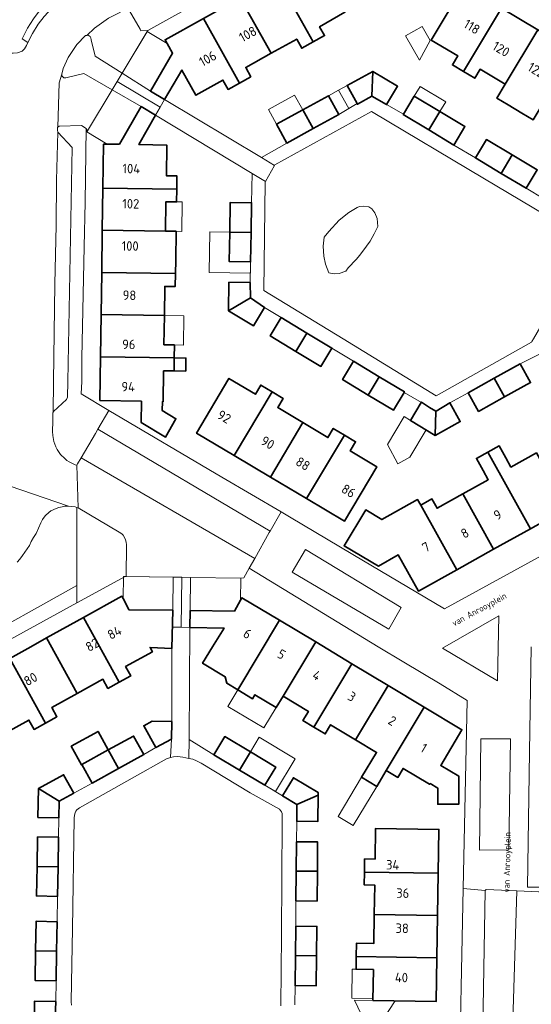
# Model space of a CAD drawing. Header units: metres. Extents: x 149984 to 156489, y 469398 to 478068.
# Tile 438 of 656: x 153749 to 153821, y 472949 to 473089. Entities that reach past the tile are written whole.
import ezdxf
from ezdxf.enums import TextEntityAlignment as Align

# ---------------------------------------------------------------- set-up
doc = ezdxf.new("R2010")
doc.units = ezdxf.units.M
doc.header["$LTSCALE"] = 0.75
for name, color, linetype, lineweight in [('B-WE-GR-BEPLANTING_CULTUUR_HEESTERS-GV', 252, 'Continuous', 18), ('B-WE-OG-BEBOUWING-GV', 6, 'Continuous', 35), ('B-WE-OG-BEBOUWING-T18', 1, 'Continuous', 18), ('B-WE-OG-BEBOUWING_LUIFEL-GV', 6, 'Continuous', 18), ('B-WE-OG-BEBOUWING_OVERBOUWING-GV', 6, 'Continuous', 18), ('B-WE-OG-TERREIN_BEGROEID-GV', 252, 'Continuous', 18), ('B-WE-OG-TERREIN_ERF-GV', 252, 'Continuous', 18), ('B-WE-OG-TOPOGRAFIE-T18', 7, 'Continuous', 18), ('B-WE-VH-ONVERHARD_ZAND-GV', 252, 'Continuous', 18), ('B-WE-VH-OPENVERHARDING_BETONSTRAATSTEEN-GV', 252, 'Continuous', 18), ('B-WE-VH-OPENVERHARDING_TEGEL-GV', 252, 'Continuous', 18)]:
    doc.layers.add(name, color=color, linetype=linetype, lineweight=lineweight)
doc.styles.add('NLCS-ISO-M500-T18', font='NLCS-ISO.ttf', dxfattribs={"height": 0.9})
doc.styles.add('NLCS-ISO-M750-T18', font='NLCS-ISO.ttf', dxfattribs={"height": 1.35})

msp = doc.modelspace()

# ---------------------------------------------------------------- linework, layer by layer
at = {"layer": 'B-WE-GR-BEPLANTING_CULTUUR_HEESTERS-GV', "flags": 128}
msp.add_lwpolyline([(153745.09, 473096.18), (153744.98, 473086.78), (153745.04, 473086.12), (153745.2, 473085.56), (153745.74, 473084.89), (153746.14, 473084.56), (153746.61, 473084.37), (153747.017, 473084.347), (153747.62, 473084.35), (153748.2, 473084.39), (153748.87, 473084.65), (153749.21, 473084.98), (153749.48, 473085.46), (153749.698, 473085.894), (153748.865, 473086.382), (153749.638, 473087.92), (153750.468, 473089.25)], dxfattribs=at)
for points in [[(153789.136, 473013.821), (153787.241, 473010.6), (153800.989, 473002.472), (153802.773, 473005.581)], [(153808.643, 472999.812), (153816.446, 472995.168), (153816.632, 473004.382)], [(153813.905, 472971.081), (153818.068, 472971.137), (153818.29, 472986.916), (153814.071, 472986.916)]]:
    msp.add_lwpolyline(points, close=True, dxfattribs=at)
at = {"layer": 'B-WE-OG-BEBOUWING-GV', "flags": 128}
for points in [[(153785.132, 473095.136), (153790.244, 473085.946), (153791.869, 473086.85), (153791.154, 473088.079), (153794.758, 473090.175), (153790.376, 473098.053)], [(153790.244, 473085.946), (153785.132, 473095.136), (153779.89, 473092.22), (153784.273, 473084.34), (153787.906, 473086.362), (153788.635, 473085.051)], [(153817.044, 473090.751), (153811.655, 473093.984), (153807.034, 473086.224), (153810.809, 473083.963), (153810.047, 473082.689), (153811.636, 473081.737)], [(153779.762, 473080.114), (153781.382, 473081.015), (153780.653, 473082.326), (153784.273, 473084.34), (153779.89, 473092.22), (153774.648, 473089.304)], [(153822.185, 473087.667), (153817.044, 473090.751), (153811.636, 473081.737), (153813.221, 473080.788), (153813.984, 473082.063), (153817.544, 473079.931)], [(153774.648, 473089.304), (153769.192, 473086.269), (153769.438, 473085.827), (153769.49, 473085.733), (153770.261, 473084.347), (153767.107, 473078.975), (153769.107, 473077.782), (153771.598, 473081.943), (153773.574, 473078.387), (153777.419, 473080.527), (153778.149, 473079.216), (153779.762, 473080.114)], [(153821.932, 473075.573), (153827.334, 473084.578), (153822.185, 473087.667), (153817.544, 473079.931), (153816.365, 473077.961), (153817.964, 473077.001), (153819.919, 473075.833), (153821.516, 473074.878)], [(153796.502, 473077.182), (153796.542, 473077.109), (153798.598, 473078.24), (153798.708, 473081.775), (153795.075, 473079.776)], [(153798.708, 473081.775), (153798.598, 473078.24), (153800.674, 473077.051), (153802.237, 473079.662)], [(153793.875, 473075.642), (153792.408, 473078.309), (153788.758, 473076.301), (153790.225, 473073.634)], [(153808.261, 473076.054), (153804.608, 473078.242), (153803.069, 473075.671), (153803.045, 473075.631), (153806.698, 473073.444)], [(153760.352, 473065.195), (153770.85, 473065.045), (153770.876, 473066.915), (153769.376, 473066.936), (153769.439, 473071.297), (153765.47, 473071.363), (153767.845, 473075.546), (153765.804, 473076.776), (153762.701, 473071.409), (153761.133, 473071.435), (153760.951, 473071.438), (153760.441, 473071.446)], [(153790.225, 473073.634), (153788.758, 473076.301), (153785.038, 473074.255), (153786.505, 473071.588)], [(153808.261, 473076.054), (153806.698, 473073.444), (153810.268, 473071.306), (153811.831, 473073.917)], [(153818.557, 473069.889), (153814.888, 473072.087), (153813.324, 473069.476), (153816.993, 473067.279)], [(153818.557, 473069.889), (153816.993, 473067.279), (153820.547, 473065.15), (153822.11, 473067.761)], [(153760.266, 473059.198), (153769.264, 473059.069), (153769.324, 473063.248), (153770.824, 473063.226), (153770.85, 473065.045), (153760.352, 473065.195)], [(153778.384, 473058.928), (153781.424, 473058.881), (153781.49, 473063.098), (153778.45, 473063.145)], [(153769.264, 473059.069), (153760.266, 473059.198), (153760.18, 473053.197), (153770.679, 473053.047), (153770.705, 473054.896), (153770.763, 473059.047)], [(153781.424, 473058.881), (153778.384, 473058.928), (153778.318, 473054.736), (153781.358, 473054.688)], [(153760.094, 473047.199), (153769.093, 473047.071), (153769.152, 473051.219), (153770.652, 473051.197), (153770.679, 473053.047), (153760.18, 473053.197)], [(153781.312, 473051.749), (153778.272, 473051.796), (153778.209, 473047.747), (153781.332, 473049.57)], [(153781.332, 473049.57), (153778.209, 473047.747), (153781.748, 473045.615), (153783.317, 473048.22)], [(153760.094, 473047.199), (153760.009, 473041.199), (153770.507, 473041.049), (153770.533, 473042.898), (153769.033, 473042.919), (153769.093, 473047.071)], [(153787.799, 473041.969), (153789.368, 473044.574), (153785.717, 473046.774), (153784.147, 473044.169)], [(153787.799, 473041.969), (153791.354, 473039.827), (153792.924, 473042.432), (153789.368, 473044.574)], [(153770.507, 473041.049), (153760.009, 473041.199), (153759.92, 473034.994), (153765.839, 473034.885), (153765.781, 473031.885), (153769.257, 473029.806), (153770.744, 473032.411), (153768.793, 473033.55), (153768.818, 473034.83), (153768.918, 473034.82), (153768.98, 473039.21), (153770.48, 473039.188)], [(153772.132, 473039.164), (153772.159, 473041.025), (153770.507, 473041.049), (153770.48, 473039.188)], [(153796.001, 473040.578), (153794.431, 473037.972), (153798.078, 473035.774), (153799.648, 473038.38)], [(153817.455, 473035.493), (153821.145, 473037.54), (153819.671, 473040.199), (153815.98, 473038.151)], [(153779.008, 473027.186), (153784.395, 473036.225), (153782.798, 473037.179), (153782.028, 473035.891), (153778.275, 473038.134), (153773.669, 473030.367)], [(153799.648, 473038.38), (153798.078, 473035.774), (153801.654, 473033.62), (153803.168, 473036.132), (153803.224, 473036.225)], [(153817.455, 473035.493), (153815.98, 473038.151), (153812.29, 473036.104), (153813.765, 473033.446)], [(153779.008, 473027.186), (153784.163, 473024.114), (153788.777, 473031.858), (153785.207, 473033.992), (153785.977, 473035.28), (153784.395, 473036.225)], [(153805.623, 473034.7), (153804.088, 473032.154), (153807.61, 473030.032), (153807.676, 473033.459), (153806.806, 473034.02), (153805.658, 473034.759), (153805.626, 473034.705)], [(153807.676, 473033.459), (153807.61, 473030.032), (153811.168, 473032.005), (153809.693, 473034.664), (153807.723, 473033.487)], [(153794.696, 473030.069), (153793.105, 473031.02), (153792.335, 473029.732), (153788.777, 473031.858), (153784.163, 473024.114), (153789.318, 473021.043)], [(153794.696, 473030.069), (153789.318, 473021.043), (153794.679, 473017.848), (153799.285, 473025.579), (153795.514, 473027.832), (153796.284, 473029.12)], [(153811.509, 473021.714), (153815.888, 473013.846), (153821.132, 473016.764), (153815.073, 473027.651), (153813.456, 473026.751), (153814.407, 473025.042), (153815.136, 473023.731)], [(153815.073, 473027.651), (153821.132, 473016.764), (153826.366, 473019.676), (153821.988, 473027.542), (153818.37, 473025.53), (153817.641, 473026.841), (153816.69, 473028.55)], [(153810.654, 473010.933), (153805.545, 473020.114), (153805.101, 473020.912), (153800.004, 473018.079), (153797.716, 473019.441), (153794.652, 473014.358), (153799.515, 473011.463), (153802.344, 473013.037), (153805.203, 473007.899)], [(153815.888, 473013.846), (153811.509, 473021.714), (153807.865, 473019.688), (153807.136, 473020.999), (153805.545, 473020.114), (153810.654, 473010.933)], [(153770.141, 472999.744), (153770.292, 473005.174), (153764.052, 473005.247), (153763.403, 473006.511), (153763.063, 473007.173), (153757.605, 473004.149), (153762.691, 472994.965), (153764.31, 472995.862), (153763.583, 472997.174), (153767.406, 472999.292), (153767.068, 472999.89)], [(153779.918, 473006.615), (153779.05, 473005.068), (153772.76, 473005.143), (153772.726, 473002.722), (153777.585, 473002.658), (153775.931, 473000), (153774.518, 472997.644), (153777.716, 472995.725), (153777.955, 472994.81), (153779.522, 472993.869), (153785.459, 473003.764), (153780.118, 473006.971)], [(153756.717, 472993.37), (153760.346, 472995.381), (153761.073, 472994.069), (153762.691, 472994.965), (153757.605, 473004.149), (153752.356, 473001.241)], [(153790.603, 473000.675), (153785.459, 473003.764), (153779.522, 472993.869), (153781.626, 472992.607), (153781.967, 472993.175), (153784.99, 472991.361), (153785.971, 472992.959)], [(153752.202, 472989.155), (153753.813, 472990.047), (153753.086, 472991.359), (153756.717, 472993.37), (153752.356, 473001.241), (153750.115, 473000), (153747.116, 472998.338)], [(153795.755, 472997.582), (153790.603, 473000.675), (153785.971, 472992.959), (153789.561, 472990.804), (153788.788, 472989.517), (153790.349, 472988.58)], [(153746.227, 472987.561), (153749.849, 472989.567), (153750.576, 472988.254), (153752.202, 472989.155), (153747.116, 472998.338), (153741.867, 472995.431)], [(153796.268, 472986.778), (153800.9, 472994.493), (153795.755, 472997.582), (153790.349, 472988.58), (153791.955, 472987.615), (153792.728, 472988.903)], [(153800.9, 472994.493), (153796.268, 472986.778), (153799.251, 472984.987), (153797.128, 472981.446), (153799.295, 472980.146), (153800.646, 472982.397), (153806.051, 472991.4)], [(153800.646, 472982.397), (153802.263, 472981.426), (153803.036, 472982.714), (153806.79, 472980.448), (153806.858, 472980.558), (153807.95, 472979.908), (153807.953, 472977.618), (153810.943, 472977.621), (153810.94, 472981.621), (153808.388, 472983.135), (153811.393, 472988.192), (153806.051, 472991.4)], [(153767.884, 472985.655), (153770.098, 472986.878), (153770.136, 472989.381), (153767.34, 472989.422), (153766.163, 472988.772)], [(153755.837, 472985.849), (153757.295, 472983.209), (153757.377, 472983.254), (153761.127, 472985.325), (153759.669, 472987.966)], [(153761.127, 472985.325), (153762.577, 472982.699), (153766.171, 472984.683), (153764.721, 472987.309)], [(153779.788, 472982.466), (153781.331, 472985.038), (153777.689, 472987.223), (153776.146, 472984.651)], [(153762.577, 472982.699), (153761.127, 472985.325), (153757.377, 472983.254), (153758.827, 472980.628)], [(153783.374, 472980.315), (153784.917, 472982.887), (153781.331, 472985.038), (153779.788, 472982.466)], [(153751.18, 472979.832), (153754.129, 472978.033), (153756.218, 472979.187), (153754.769, 472981.813)], [(153787.919, 472977.589), (153790.951, 472978.916), (153790.954, 472979.266), (153787.447, 472981.369), (153785.904, 472978.797)], [(153754.129, 472978.033), (153751.18, 472979.832), (153751.108, 472975.742), (153754.107, 472975.69)], [(153787.919, 472977.589), (153787.914, 472975.194), (153790.919, 472975.165), (153790.951, 472978.916)], [(153754.059, 472972.919), (153751.06, 472972.971), (153750.987, 472968.77), (153753.986, 472968.718)], [(153808.03, 472967.796), (153808.128, 472974.025), (153799.129, 472974.166), (153799.06, 472969.816), (153797.561, 472969.839), (153797.532, 472967.961)], [(153787.846, 472968.11), (153790.845, 472968.081), (153790.886, 472972.253), (153787.886, 472972.282)], [(153753.986, 472968.718), (153750.987, 472968.77), (153750.914, 472964.574), (153753.913, 472964.522)], [(153787.805, 472963.872), (153790.804, 472963.843), (153790.845, 472968.081), (153787.846, 472968.11)], [(153807.936, 472961.797), (153808.03, 472967.796), (153797.532, 472967.961), (153797.503, 472966.141), (153799.002, 472966.118), (153798.936, 472961.939)], [(153807.842, 472955.798), (153807.936, 472961.797), (153798.936, 472961.939), (153798.871, 472957.819), (153796.404, 472957.857), (153796.375, 472955.978)], [(153750.779, 472956.771), (153753.778, 472956.719), (153753.851, 472960.921), (153750.852, 472960.973)], [(153787.73, 472956.111), (153790.729, 472956.082), (153790.769, 472960.245), (153787.77, 472960.274)], [(153750.779, 472956.771), (153750.706, 472952.566), (153753.705, 472952.514), (153753.778, 472956.719)], [(153790.729, 472956.082), (153787.73, 472956.111), (153787.688, 472951.844), (153790.687, 472951.815)], [(153798.745, 472949.719), (153807.744, 472949.579), (153807.842, 472955.798), (153796.375, 472955.978), (153796.347, 472954.158), (153798.813, 472954.12)], [(153753.654, 472949.573), (153750.655, 472949.625), (153750.579, 472945.527), (153753.589, 472947.227)]]:
    msp.add_lwpolyline(points, close=True, dxfattribs=at)
at = {"layer": 'B-WE-OG-BEBOUWING_LUIFEL-GV', "flags": 128}
for points in [[(153762.38, 473080.334), (153768.476, 473076.664), (153769.107, 473077.782), (153767.107, 473078.975), (153770.261, 473084.347), (153769.49, 473085.733), (153766.657, 473087.439)], [(153768.476, 473076.664), (153762.38, 473080.334), (153761.672, 473079.157), (153758.16, 473073.32), (153758.071, 473073.171), (153760.951, 473071.438), (153762.701, 473071.409), (153765.804, 473076.776), (153767.845, 473075.546)], [(153795.307, 473076.482), (153796.502, 473077.182), (153795.075, 473079.776), (153793.855, 473079.105)], [(153804.608, 473078.242), (153808.261, 473076.054), (153809.1, 473077.455), (153805.447, 473079.643)], [(153785.038, 473074.255), (153788.758, 473076.301), (153787.608, 473078.392), (153783.888, 473076.346)], [(153793.855, 473079.105), (153792.408, 473078.309), (153793.875, 473075.642), (153795.307, 473076.482)], [(153770.824, 473063.226), (153769.324, 473063.248), (153769.264, 473059.069), (153771.562, 473059.036), (153771.622, 473063.215)], [(153778.384, 473058.928), (153775.568, 473058.972), (153775.478, 473053.188), (153781.333, 473053.096), (153781.358, 473054.688), (153778.318, 473054.736)], [(153769.093, 473047.071), (153769.033, 473042.919), (153770.533, 473042.898), (153771.815, 473042.88), (153771.873, 473047.032)], [(153804.088, 473032.154), (153803.186, 473032.698), (153800.821, 473028.728), (153802.294, 473026.007), (153803.975, 473026.918), (153806.301, 473030.821)], [(153771.568, 473009.867), (153770.36, 473009.883), (153763.5, 473009.97), (153763.275, 473009.973), (153763.233, 473006.842), (153764.052, 473005.247), (153770.292, 473005.174), (153770.226, 473002.792), (153771.476, 473002.757)], [(153771.568, 473009.867), (153771.476, 473002.757), (153772.726, 473002.722), (153772.76, 473005.143), (153779.05, 473005.068), (153779.918, 473006.615), (153779.958, 473009.76), (153772.826, 473009.851)], [(153784.99, 472991.361), (153781.967, 472993.175), (153781.626, 472992.607), (153779.522, 472993.869), (153778.115, 472991.524), (153783.242, 472988.448)], [(153781.331, 472985.038), (153784.917, 472982.887), (153783.374, 472980.315), (153784.894, 472979.403), (153787.69, 472984.065), (153782.585, 472987.128)], [(153797.128, 472981.446), (153793.79, 472975.881), (153795.957, 472974.581), (153799.295, 472980.146)], [(153798.749, 472950.006), (153798.813, 472954.12), (153796.347, 472954.158), (153795.815, 472954.166), (153795.752, 472950.052)]]:
    msp.add_lwpolyline(points, close=True, dxfattribs=at)
at = {"layer": 'B-WE-OG-BEBOUWING_OVERBOUWING-GV', "flags": 128}
for points in [[(153803.386, 473086.807), (153805.373, 473083.35), (153806.891, 473086.167), (153805.744, 473088.163)], [(153801.885, 472949.67), (153798.745, 472949.719), (153796.119, 472949.76), (153798.585, 472944.59)]]:
    msp.add_lwpolyline(points, close=True, dxfattribs=at)
at = {"layer": 'B-WE-OG-TERREIN_BEGROEID-GV', "flags": 128}
for points in [[(153794.491, 473043.751), (153807.715, 473035.662), (153821.272, 473043.277), (153821.319, 473043.358), (153821.561, 473043.77), (153822.609, 473045.555), (153822.8, 473045.88), (153822.815, 473046.559), (153822.963, 473053.358), (153823.138, 473061.417), (153814.615, 473066.492), (153798.562, 473076.052), (153784.806, 473068.485), (153784.755, 473068.395), (153783.472, 473066.112), (153783.425, 473066.029), (153783.245, 473050.63)], [(153796.511, 473062.43), (153796.814, 473062.56), (153797.334, 473062.603), (153798.157, 473062.495), (153798.591, 473062.235), (153799.024, 473061.671), (153799.327, 473060.87), (153799.435, 473059.743), (153798.915, 473058.682), (153798.352, 473057.62), (153797.811, 473056.905), (153796.901, 473055.627), (153796.381, 473055.021), (153795.211, 473053.829), (153794.908, 473053.353), (153793.954, 473053.028), (153793.218, 473053.006), (153792.481, 473053.158), (153792.005, 473054.371), (153791.745, 473055.497), (153791.658, 473056.927), (153791.81, 473058.184), (153792.481, 473059.028), (153793.933, 473060.632), (153795.298, 473061.693)]]:
    msp.add_lwpolyline(points, close=True, dxfattribs=at)
for points in [[(153741.001, 473000), (153756.64, 473008.7), (153756.64, 473019.79), (153756.41, 473019.86), (153755.92, 473019.94), (153755.47, 473019.98), (153754.96, 473019.96), (153754.57, 473019.89), (153754.08, 473019.77), (153753.71, 473019.65), (153752.96, 473019.31), (153752.65, 473019.09), (153752.19, 473018.65), (153751.99, 473018.4), (153751.79, 473018.08), (153751.55, 473017.6), (153750.85, 473016.09), (153750.5, 473015.52), (153750.17, 473014.94), (153749.92, 473014.4), (153749.59, 473013.9), (153749.26, 473013.46), (153748.93, 473012.96), (153748.56, 473012.46), (153748.19, 473012.02)], [(153785.67, 472948.98), (153785.739, 472958.998), (153785.85, 472975.3), (153785.84, 472975.71), (153785.85, 472975.96), (153785.83, 472976.28), (153785.73, 472976.53), (153785.62, 472976.73), (153785.44, 472976.89), (153781.28, 472979.22), (153774.32, 472983.44), (153773.67, 472983.78), (153773.15, 472984), (153772.587, 472984.132), (153771.73, 472984.31), (153770.97, 472984.39), (153770.39, 472984.33), (153769.976, 472984.243), (153769.96, 472984.24), (153769.4, 472984.06), (153764.502, 472981.314), (153757.02, 472977.12), (153756.67, 472976.84), (153756.53, 472976.64), (153756.43, 472976.4), (153756.33, 472976.06), (153756.28, 472975.65), (153756.014, 472959.887), (153755.93, 472954.903), (153755.84, 472949.55), (153755.89, 472949.04)]]:
    msp.add_lwpolyline(points, dxfattribs=at)
at = {"layer": 'B-WE-OG-TERREIN_ERF-GV', "flags": 128}
for points in [[(153790.376, 473098.053), (153795.619, 473100.969), (153801.074, 473104.004), (153803.936, 473098.856), (153806.516, 473100.293), (153806.425, 473105.075), (153805.239, 473105.052), (153800.796, 473104.967), (153800.346, 473104.958), (153800.115, 473104.954), (153798.36, 473104.92), (153794.88, 473103.38), (153782.7, 473096.5), (153766.73, 473087.56), (153763.085, 473081.505), (153767.107, 473078.975), (153770.261, 473084.347), (153769.49, 473085.733), (153769.438, 473085.827), (153769.192, 473086.269), (153774.648, 473089.304), (153779.89, 473092.22), (153785.132, 473095.136)], [(153788.777, 473031.858), (153792.335, 473029.732), (153793.105, 473031.02), (153794.696, 473030.069), (153796.284, 473029.12), (153795.514, 473027.832), (153799.285, 473025.579), (153794.679, 473017.848), (153789.318, 473021.043), (153784.163, 473024.114), (153779.008, 473027.186), (153773.669, 473030.367), (153778.275, 473038.134), (153782.028, 473035.891), (153782.798, 473037.179), (153784.395, 473036.225), (153785.977, 473035.28), (153785.207, 473033.992)], [(153807.936, 472961.797), (153807.842, 472955.798), (153807.744, 472949.579), (153798.745, 472949.719), (153798.813, 472954.12), (153796.347, 472954.158), (153796.375, 472955.978), (153796.404, 472957.857), (153798.871, 472957.819), (153798.936, 472961.939), (153799.002, 472966.118), (153797.503, 472966.141), (153797.532, 472967.961), (153797.561, 472969.839), (153799.06, 472969.816), (153799.129, 472974.166), (153808.128, 472974.025), (153808.03, 472967.796)]]:
    msp.add_lwpolyline(points, close=True, dxfattribs=at)
for points in [[(153817.044, 473090.751), (153822.185, 473087.667), (153827.334, 473084.578), (153832.659, 473081.384), (153834.459, 473084.385), (153813.425, 473096.958)], [(153821.516, 473074.878), (153819.919, 473075.833), (153817.964, 473077.001), (153816.365, 473077.961), (153817.544, 473079.931), (153813.984, 473082.063), (153813.221, 473080.788), (153811.636, 473081.737), (153810.047, 473082.689), (153810.809, 473083.963), (153807.034, 473086.224), (153811.655, 473093.984)], [(153794.758, 473090.175), (153791.154, 473088.079), (153791.869, 473086.85), (153790.244, 473085.946), (153788.635, 473085.051), (153787.906, 473086.362), (153784.273, 473084.34), (153780.653, 473082.326), (153781.382, 473081.015), (153779.762, 473080.114), (153778.149, 473079.216), (153777.419, 473080.527), (153773.574, 473078.387), (153771.598, 473081.943), (153769.107, 473077.782), (153782.88, 473069.52), (153786.505, 473071.588), (153785.038, 473074.255), (153788.758, 473076.301), (153792.408, 473078.309), (153793.875, 473075.642), (153796.502, 473077.182), (153795.075, 473079.776), (153798.708, 473081.775), (153802.237, 473079.662), (153800.674, 473077.051), (153803.069, 473075.671), (153804.608, 473078.242), (153808.261, 473076.054), (153811.831, 473073.917), (153810.268, 473071.306), (153813.324, 473069.476), (153814.888, 473072.087), (153818.557, 473069.889), (153822.11, 473067.761), (153820.547, 473065.15), (153823.063, 473063.644)], [(153823.478, 473042.094), (153819.671, 473040.199), (153821.145, 473037.54), (153817.455, 473035.493), (153813.765, 473033.446), (153812.29, 473036.104), (153809.693, 473034.664), (153811.168, 473032.005), (153807.61, 473030.032), (153804.088, 473032.154), (153805.623, 473034.7), (153805.626, 473034.705), (153803.168, 473036.132), (153801.654, 473033.62), (153798.078, 473035.774), (153794.431, 473037.972), (153796.001, 473040.578), (153792.924, 473042.432), (153791.354, 473039.827), (153787.799, 473041.969), (153784.147, 473044.169), (153785.717, 473046.774), (153783.317, 473048.22), (153781.748, 473045.615), (153778.209, 473047.747), (153778.272, 473051.796), (153781.312, 473051.749), (153781.358, 473054.688), (153778.318, 473054.736), (153778.384, 473058.928), (153778.45, 473063.145), (153781.49, 473063.098), (153781.57, 473067.26), (153767.845, 473075.546), (153765.47, 473071.363), (153769.439, 473071.297), (153769.376, 473066.936), (153770.876, 473066.915), (153770.85, 473065.045), (153770.824, 473063.226), (153769.324, 473063.248), (153769.264, 473059.069), (153770.763, 473059.047), (153770.705, 473054.896), (153770.679, 473053.047), (153770.652, 473051.197), (153769.152, 473051.219), (153769.093, 473047.071), (153769.033, 473042.919), (153770.533, 473042.898), (153770.507, 473041.049), (153772.159, 473041.025), (153772.132, 473039.164), (153770.48, 473039.188), (153768.98, 473039.21), (153768.918, 473034.82), (153768.818, 473034.83), (153768.793, 473033.55), (153770.744, 473032.411), (153769.257, 473029.806), (153765.781, 473031.885), (153765.839, 473034.885), (153759.92, 473034.994), (153760.009, 473041.199), (153760.094, 473047.199), (153760.18, 473053.197), (153760.266, 473059.198), (153760.352, 473065.195), (153760.441, 473071.446), (153760.951, 473071.438), (153761.133, 473071.435), (153762.701, 473071.409), (153765.804, 473076.776), (153761.672, 473079.157), (153758.16, 473073.32), (153757.98, 473073.646), (153757.83, 473063.2), (153757.68, 473056.85), (153757.37, 473041.05), (153757.35, 473037.71), (153757.28, 473035.92), (153761.214, 473033.588), (153777.24, 473024.09), (153785.692, 473019.181), (153786.9, 473018.48), (153795.9, 473013.1), (153808.9, 473005.38), (153840.457, 473022.681)], [(153826.366, 473019.676), (153821.132, 473016.764), (153815.888, 473013.846), (153810.654, 473010.933), (153805.203, 473007.899), (153802.344, 473013.037), (153799.515, 473011.463), (153794.652, 473014.358), (153797.716, 473019.441), (153800.004, 473018.079), (153805.101, 473020.912), (153805.545, 473020.114), (153807.136, 473020.999), (153807.865, 473019.688), (153811.509, 473021.714), (153815.136, 473023.731), (153814.407, 473025.042), (153813.456, 473026.751), (153815.073, 473027.651), (153816.69, 473028.55), (153817.641, 473026.841), (153818.37, 473025.53), (153821.988, 473027.542)], [(153810.946, 472935.339), (153811.57, 472965.658), (153812.12, 472992.34), (153808.3, 472994.72), (153803.14, 472997.79), (153799.499, 473000), (153781.142, 473011.144), (153780.37, 473009.78), (153779.98, 473009.76), (153772.826, 473009.851), (153772.76, 473005.143), (153779.05, 473005.068), (153779.918, 473006.615), (153780.118, 473006.971), (153785.459, 473003.764), (153790.603, 473000.675), (153795.755, 472997.582), (153800.9, 472994.493), (153806.051, 472991.4), (153811.393, 472988.192), (153808.388, 472983.135), (153810.94, 472981.621), (153810.943, 472977.621), (153807.953, 472977.618), (153807.95, 472979.908), (153806.858, 472980.558), (153806.79, 472980.448), (153803.036, 472982.714), (153802.263, 472981.426), (153800.646, 472982.397), (153799.295, 472980.146), (153797.128, 472981.446), (153799.251, 472984.987), (153796.268, 472986.778), (153792.728, 472988.903), (153791.955, 472987.615), (153790.349, 472988.58), (153788.788, 472989.517), (153789.561, 472990.804), (153785.971, 472992.959), (153784.99, 472991.361), (153781.967, 472993.175), (153781.626, 472992.607), (153779.522, 472993.869), (153777.955, 472994.81), (153777.716, 472995.725), (153774.518, 472997.644), (153775.931, 473000), (153777.585, 473002.658), (153772.726, 473002.722), (153772.62, 472986.81), (153776.146, 472984.651), (153777.689, 472987.223), (153781.331, 472985.038), (153784.917, 472982.887), (153783.374, 472980.315), (153785.904, 472978.797), (153787.447, 472981.369), (153790.954, 472979.266), (153790.951, 472978.916), (153790.919, 472975.165), (153787.914, 472975.194), (153787.886, 472972.282), (153790.886, 472972.253), (153790.845, 472968.081), (153790.804, 472963.843), (153787.805, 472963.872), (153787.77, 472960.274), (153790.769, 472960.245), (153790.729, 472956.082), (153790.687, 472951.815), (153787.688, 472951.844), (153787.661, 472949.094)], [(153747.116, 472998.338), (153750.115, 473000), (153752.356, 473001.241), (153757.605, 473004.149), (153763.063, 473007.173), (153763.403, 473006.511), (153764.052, 473005.247), (153770.292, 473005.174), (153770.36, 473009.883), (153763.65, 473009.968), (153763.5, 473009.97), (153756.64, 473006.226), (153745.23, 473000)], [(153750.579, 472945.527), (153750.655, 472949.625), (153753.654, 472949.573), (153753.705, 472952.514), (153750.706, 472952.566), (153750.779, 472956.771), (153750.852, 472960.973), (153753.851, 472960.921), (153753.913, 472964.522), (153750.914, 472964.574), (153750.987, 472968.77), (153751.06, 472972.971), (153754.059, 472972.919), (153754.107, 472975.69), (153751.108, 472975.742), (153751.18, 472979.832), (153754.769, 472981.813), (153756.218, 472979.187), (153758.827, 472980.628), (153757.377, 472983.254), (153757.295, 472983.209), (153755.837, 472985.849), (153759.669, 472987.966), (153761.127, 472985.325), (153764.721, 472987.309), (153766.171, 472984.683), (153767.884, 472985.655), (153766.163, 472988.772), (153767.34, 472989.422), (153770.136, 472989.381), (153770.141, 472999.744), (153767.068, 472999.89), (153767.406, 472999.292), (153763.583, 472997.174), (153764.31, 472995.862), (153762.691, 472994.965), (153761.073, 472994.069), (153760.346, 472995.381), (153756.717, 472993.37), (153753.086, 472991.359), (153753.813, 472990.047), (153752.202, 472989.155), (153750.576, 472988.254), (153749.849, 472989.567), (153746.227, 472987.561)], [(153821.26, 473000), (153820.99, 472985.06), (153820.71, 472965.83), (153823.638, 472965.839)]]:
    msp.add_lwpolyline(points, dxfattribs=at)
at = {"layer": 'B-WE-VH-ONVERHARD_ZAND-GV', "flags": 128}
msp.add_lwpolyline([(153796.511, 473062.43), (153795.298, 473061.693), (153793.933, 473060.632), (153792.481, 473059.028), (153791.81, 473058.184), (153791.658, 473056.927), (153791.745, 473055.497), (153792.005, 473054.371), (153792.481, 473053.158), (153793.218, 473053.006), (153793.954, 473053.028), (153794.908, 473053.353), (153795.211, 473053.829), (153796.381, 473055.021), (153796.901, 473055.627), (153797.811, 473056.905), (153798.352, 473057.62), (153798.915, 473058.682), (153799.435, 473059.743), (153799.327, 473060.87), (153799.024, 473061.671), (153798.591, 473062.235), (153798.157, 473062.495), (153797.334, 473062.603), (153796.814, 473062.56)], close=True, dxfattribs=at)
at = {"layer": 'B-WE-VH-OPENVERHARDING_BETONSTRAATSTEEN-GV', "flags": 128}
for points in [[(153766.73, 473087.56), (153765.76, 473087.54), (153765.65, 473087.76), (153764.14, 473090.39), (153764.1, 473090.63), (153764.211, 473090.877), (153761.16, 473089.31), (153759.14, 473087.89), (153758.06, 473086.874), (153758.26, 473086.9), (153758.53, 473086.75), (153758.64, 473086.56), (153758.69, 473086.27), (153759.26, 473083.91), (153763.085, 473081.505)], [(153754.53, 473081.397), (153754.14, 473080.12), (153753.945, 473073.846), (153754.14, 473073.99), (153757.3, 473074.08), (153757.98, 473073.646), (153758.16, 473073.32), (153761.672, 473079.157), (153757.64, 473081.48), (153755.09, 473080.84), (153754.8, 473080.85), (153754.53, 473081.16)], [(153753.278, 473033.305), (153753.33, 473033.43), (153755.19, 473035.14), (153755.3, 473035.45), (153755.36, 473037.71), (153755.98, 473070.95), (153753.972, 473073.147), (153753.74, 473066.33), (153753.71, 473059.92), (153753.53, 473051.51), (153753.35, 473037.71)], [(153759.645, 473030.904), (153759.28, 473030.28), (153757.281, 473026.861), (153781.938, 473012.55), (153784.01, 473016.21), (153784.132, 473016.425)], [(153756.84, 473019.73), (153762.65, 473016.27), (153762.91, 473016.15), (153763.09, 473016.01), (153763.25, 473015.86), (153763.48, 473015.45), (153763.58, 473015.19), (153763.66, 473014.87), (153763.71, 473014.48), (153763.65, 473009.968), (153770.36, 473009.883), (153772.826, 473009.851), (153779.98, 473009.76), (153780.37, 473009.78), (153781.142, 473011.144), (153781.938, 473012.55), (153757.281, 473026.861), (153756.76, 473025.97), (153756.64, 473025.81)], [(153819.204, 472965.312), (153814.83, 472965.51), (153814.71, 472965.35), (153814.42, 472948.71), (153814.063, 472932.527), (153814.01, 472930.12), (153818.109, 472929.986)], [(153822.33, 472965.17), (153819.204, 472965.312), (153818.109, 472929.986), (153819.52, 472929.94), (153819.77, 472929.85), (153819.87, 472929.61), (153819.74, 472929.18), (153819.19, 472928.08), (153818.94, 472927.71), (153818.871, 472927.633), (153826.022, 472927.519), (153825.57, 472928.36), (153825.19, 472929.36), (153825.09, 472929.96), (153825.262, 472942.783), (153825.31, 472946.39), (153825.4, 472947.38), (153825.53, 472947.84), (153825.8, 472948.24), (153826.19, 472948.63), (153827.899, 472949.511), (153830.4, 472950.8), (153826.92, 472956.885), (153825.734, 472959.03)]]:
    msp.add_lwpolyline(points, close=True, dxfattribs=at)
for points in [[(153747.011, 473022.87), (153755.47, 473019.98), (153755.92, 473019.94), (153756.41, 473019.86), (153756.64, 473019.79), (153756.84, 473019.73), (153756.64, 473025.81), (153756.41, 473025.85), (153755.57, 473026.26), (153755.23, 473026.48), (153754.92, 473026.73), (153754.32, 473027.33), (153753.86, 473028.03), (153753.67, 473028.4), (153753.5, 473028.78), (153753.38, 473029.17), (153753.22, 473030.03), (153753.19, 473030.57), (153753.26, 473032.04), (153753.25, 473033.24), (153753.278, 473033.305), (153753.35, 473037.71), (153753.53, 473051.51), (153753.71, 473059.92), (153753.74, 473066.33), (153753.972, 473073.147), (153753.9, 473073.43), (153753.91, 473073.82), (153753.945, 473073.846), (153754.14, 473080.12), (153754.53, 473081.397), (153754.7, 473082.17), (153755.43, 473083.74), (153756.64, 473085.57), (153757.87, 473086.85), (153758.06, 473086.874), (153759.14, 473087.89), (153761.16, 473089.31)], [(153752, 473089.58), (153751.16, 473088.48), (153750.33, 473087.15), (153749.698, 473085.894), (153749.48, 473085.46), (153749.21, 473084.98), (153748.87, 473084.65), (153748.2, 473084.39)], [(153748.19, 473012.02), (153748.56, 473012.46), (153748.93, 473012.96), (153749.26, 473013.46), (153749.59, 473013.9), (153749.92, 473014.4), (153750.17, 473014.94), (153750.5, 473015.52), (153750.85, 473016.09), (153751.55, 473017.6), (153751.79, 473018.08), (153751.99, 473018.4), (153752.19, 473018.65), (153752.65, 473019.09), (153752.96, 473019.31), (153753.71, 473019.65), (153754.08, 473019.77), (153754.57, 473019.89), (153754.96, 473019.96), (153755.47, 473019.98), (153747.011, 473022.87)]]:
    msp.add_lwpolyline(points, dxfattribs=at)
at = {"layer": 'B-WE-VH-OPENVERHARDING_TEGEL-GV', "flags": 128}
for points in [[(153764.14, 473090.39), (153765.65, 473087.76), (153765.76, 473087.54), (153766.73, 473087.56), (153782.7, 473096.5)], [(153823.063, 473063.644), (153820.547, 473065.15), (153816.993, 473067.279), (153813.324, 473069.476), (153810.268, 473071.306), (153806.698, 473073.444), (153803.045, 473075.631), (153803.069, 473075.671), (153800.674, 473077.051), (153798.598, 473078.24), (153796.542, 473077.109), (153796.502, 473077.182), (153793.875, 473075.642), (153790.225, 473073.634), (153786.505, 473071.588), (153782.88, 473069.52), (153784.755, 473068.395), (153784.806, 473068.485), (153798.562, 473076.052), (153814.615, 473066.492), (153823.138, 473061.417)], [(153821.272, 473043.277), (153807.715, 473035.662), (153794.491, 473043.751), (153783.245, 473050.63), (153783.425, 473066.029), (153783.472, 473066.112), (153781.57, 473067.26), (153781.49, 473063.098), (153781.424, 473058.881), (153781.358, 473054.688), (153781.312, 473051.749), (153781.332, 473049.57), (153783.317, 473048.22), (153785.717, 473046.774), (153789.368, 473044.574), (153792.924, 473042.432), (153796.001, 473040.578), (153799.648, 473038.38), (153803.224, 473036.225), (153803.168, 473036.132), (153805.626, 473034.705), (153805.658, 473034.759), (153806.806, 473034.02), (153807.676, 473033.459), (153807.723, 473033.487), (153809.693, 473034.664), (153812.29, 473036.104), (153815.98, 473038.151), (153819.671, 473040.199), (153823.478, 473042.094)], [(153840.457, 473022.681), (153808.9, 473005.38), (153795.9, 473013.1), (153786.9, 473018.48), (153785.692, 473019.181), (153784.132, 473016.425), (153784.01, 473016.21), (153781.938, 473012.55), (153781.142, 473011.144), (153799.499, 473000), (153803.14, 472997.79), (153808.3, 472994.72), (153812.12, 472992.34), (153811.57, 472965.658), (153814.71, 472965.35), (153814.83, 472965.51), (153819.204, 472965.312), (153822.33, 472965.17)], [(153823.638, 472965.839), (153820.71, 472965.83), (153820.99, 472985.06), (153821.26, 473000)], [(153755.89, 472949.04), (153755.84, 472949.55), (153755.93, 472954.903), (153756.014, 472959.887), (153756.28, 472975.65), (153756.33, 472976.06), (153756.43, 472976.4), (153756.53, 472976.64), (153756.67, 472976.84), (153757.02, 472977.12), (153764.502, 472981.314), (153769.4, 472984.06), (153769.96, 472984.24), (153770.098, 472986.878), (153767.884, 472985.655), (153766.171, 472984.683), (153762.577, 472982.699), (153758.827, 472980.628), (153756.218, 472979.187), (153754.129, 472978.033), (153754.107, 472975.69), (153754.059, 472972.919), (153753.986, 472968.718), (153753.913, 472964.522), (153753.851, 472960.921), (153753.778, 472956.719), (153753.705, 472952.514), (153753.654, 472949.573), (153753.589, 472947.227)], [(153787.661, 472949.094), (153787.688, 472951.844), (153787.73, 472956.111), (153787.77, 472960.274), (153787.805, 472963.872), (153787.846, 472968.11), (153787.886, 472972.282), (153787.914, 472975.194), (153787.919, 472977.589), (153785.904, 472978.797), (153783.374, 472980.315), (153779.788, 472982.466), (153776.146, 472984.651), (153772.62, 472986.81), (153772.587, 472984.132), (153773.15, 472984), (153773.67, 472983.78), (153774.32, 472983.44), (153781.28, 472979.22), (153785.44, 472976.89), (153785.62, 472976.73), (153785.73, 472976.53), (153785.83, 472976.28), (153785.85, 472975.96), (153785.84, 472975.71), (153785.85, 472975.3), (153785.739, 472958.998), (153785.67, 472948.98)]]:
    msp.add_lwpolyline(points, dxfattribs=at)
for points in [[(153748.865, 473086.382), (153749.698, 473085.894), (153750.33, 473087.15), (153751.16, 473088.48), (153752, 473089.58), (153753.19, 473090.85), (153754.79, 473092.39), (153754.265, 473093.321), (153752.498, 473091.62), (153751.308, 473090.35), (153750.468, 473089.25), (153749.638, 473087.92)], [(153769.107, 473077.782), (153767.107, 473078.975), (153763.085, 473081.505), (153759.26, 473083.91), (153758.69, 473086.27), (153758.64, 473086.56), (153758.53, 473086.75), (153758.26, 473086.9), (153758.06, 473086.874), (153757.87, 473086.85), (153756.64, 473085.57), (153755.43, 473083.74), (153754.7, 473082.17), (153754.53, 473081.397), (153754.53, 473081.16), (153754.8, 473080.85), (153755.09, 473080.84), (153757.64, 473081.48), (153761.672, 473079.157), (153765.804, 473076.776), (153767.845, 473075.546), (153781.57, 473067.26), (153783.472, 473066.112), (153784.755, 473068.395), (153782.88, 473069.52)], [(153753.972, 473073.147), (153755.98, 473070.95), (153755.36, 473037.71), (153755.3, 473035.45), (153755.19, 473035.14), (153753.33, 473033.43), (153753.278, 473033.305), (153753.25, 473033.24), (153753.26, 473032.04), (153753.19, 473030.57), (153753.22, 473030.03), (153753.38, 473029.17), (153753.5, 473028.78), (153753.67, 473028.4), (153753.86, 473028.03), (153754.32, 473027.33), (153754.92, 473026.73), (153755.23, 473026.48), (153755.57, 473026.26), (153756.41, 473025.85), (153756.64, 473025.81), (153756.76, 473025.97), (153757.281, 473026.861), (153759.28, 473030.28), (153759.645, 473030.904), (153761.214, 473033.588), (153757.28, 473035.92), (153757.35, 473037.71), (153757.37, 473041.05), (153757.68, 473056.85), (153757.83, 473063.2), (153757.98, 473073.646), (153757.3, 473074.08), (153754.14, 473073.99), (153753.945, 473073.846), (153753.91, 473073.82), (153753.9, 473073.43)], [(153761.214, 473033.588), (153759.645, 473030.904), (153784.132, 473016.425), (153785.692, 473019.181), (153777.24, 473024.09)], [(153763.5, 473009.97), (153763.65, 473009.968), (153763.71, 473014.48), (153763.66, 473014.87), (153763.58, 473015.19), (153763.48, 473015.45), (153763.25, 473015.86), (153763.09, 473016.01), (153762.91, 473016.15), (153762.65, 473016.27), (153756.84, 473019.73), (153756.64, 473019.79), (153756.64, 473008.7), (153756.64, 473006.226)], [(153789.136, 473013.821), (153802.773, 473005.581), (153800.989, 473002.472), (153787.241, 473010.6)], [(153772.826, 473009.851), (153770.36, 473009.883), (153770.292, 473005.174), (153770.141, 472999.744), (153770.136, 472989.381), (153770.098, 472986.878), (153769.96, 472984.24), (153769.976, 472984.243), (153770.39, 472984.33), (153770.97, 472984.39), (153771.73, 472984.31), (153772.587, 472984.132), (153772.62, 472986.81), (153772.726, 473002.722), (153772.76, 473005.143)], [(153756.64, 473006.226), (153756.64, 473008.7), (153741.001, 473000), (153740.999, 472999.999), (153727.975, 472992.752), (153727.904, 472991.713), (153726.8, 472991.788), (153726.681, 472990.039), (153728.68, 472987.74), (153728.69, 472987.52), (153728.579, 472979.283), (153730.648, 472979.255), (153730.79, 472991.99), (153745.23, 473000)], [(153808.643, 472999.812), (153816.632, 473004.382), (153816.446, 472995.168)], [(153813.905, 472971.081), (153814.071, 472986.916), (153818.29, 472986.916), (153818.068, 472971.137)], [(153814.71, 472965.35), (153811.57, 472965.658), (153810.946, 472935.339), (153810.89, 472932.63), (153814.063, 472932.527), (153814.42, 472948.71)]]:
    msp.add_lwpolyline(points, close=True, dxfattribs=at)

# ---------------------------------------------------------------- texts
at = {"layer": 'B-WE-OG-BEBOUWING-T18', "style": 'NLCS-ISO-M750-T18'}
for s, rotation, p in [('118', 329.2, (153812.813, 473088.111)), ('108', 29, (153780.959, 473087.074)), ('120', 329.1, (153816.964, 473084.941)), ('106', 29, (153775.26, 473083.589)), ('122', 329.1, (153821.967, 473081.945)), ('104', 359.2, (153764.392, 473067.952)), ('102', 359.2, (153764.32, 473062.952)), ('100', 359.2, (153764.234, 473056.954)), ('98', 359.2, (153764.134, 473049.955)), ('96', 359.2, (153764.035, 473042.971)), ('94', 359.2, (153763.949, 473036.958)), ('92', 329.2, (153777.598, 473032.682)), ('90', 329.2, (153783.785, 473028.996)), ('88', 329.2, (153788.794, 473026.011)), ('86', 329.2, (153795.279, 473022.147)), ('9', 29, (153816.471, 473018.748)), ('8', 29, (153811.803, 473016.15)), ('7', 29, (153806.295, 473014.164)), ('84', 29, (153761.995, 473002.009)), ('6', 329, (153780.901, 473001.835)), ('82', 29, (153758.852, 473000.267)), ('5', 329, (153785.752, 472998.922)), ('4', 329, (153790.751, 472995.92)), ('80', 29, (153750.068, 472995.401)), ('3', 329, (153795.751, 472992.919)), ('2', 329, (153801.485, 472989.476)), ('1', 328.9, (153805.974, 472985.613)), ('34', 359.2, (153801.549, 472969.007)), ('36', 359.1, (153802.985, 472964.984)), ('38', 359.1, (153802.906, 472959.986)), ('40', 359.2, (153802.796, 472952.988))]:
    msp.add_text(s, height=1.35, rotation=rotation, dxfattribs=at).set_placement(p, align=Align.MIDDLE)
at = {"layer": 'B-WE-OG-TOPOGRAFIE-T18', "style": 'NLCS-ISO-M500-T18'}
for rotation, p in [(28.4, (153813.924, 473005.185)), (88.9, (153817.953, 472969.355))]:
    msp.add_text('van Anrooyplein', height=0.9, rotation=rotation, dxfattribs=at).set_placement(p, align=Align.MIDDLE)

doc.saveas('drawing.dxf')
